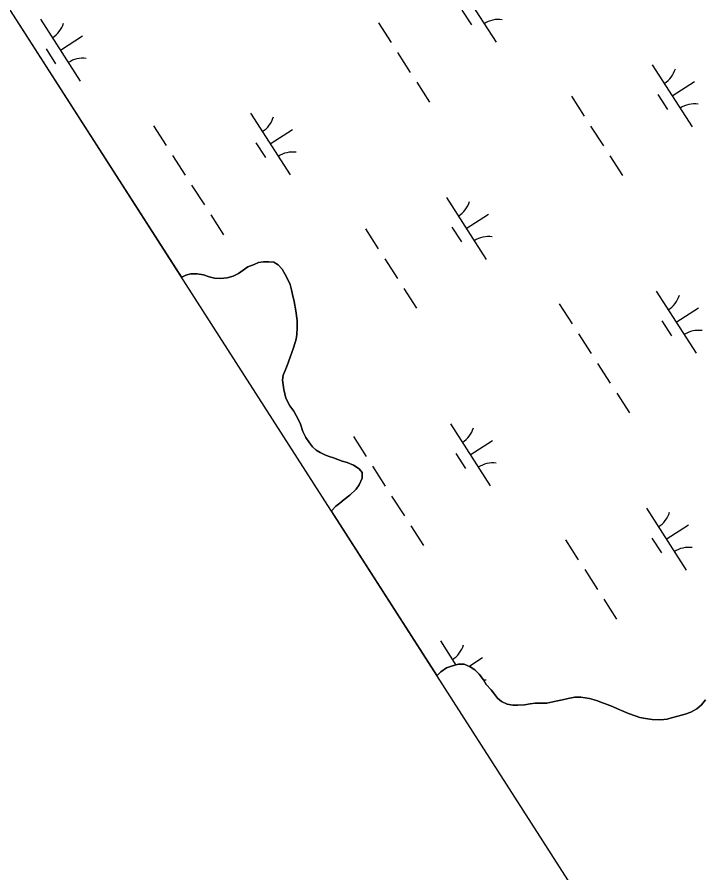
# Model space of a CAD drawing. Extents: x 3937982 to 3958556, y 219448 to 241894.
# Drawn here: x 3944064 to 3944531, y 230507 to 231088 of the extents above; entities that cross this region are included whole.
import ezdxf

# ---------------------------------------------------------------- set-up
doc = ezdxf.new("R2010")
doc.units = 0
for name, color, linetype in [('V-GRID-FRAM', 7, 'Continuous'), ('V-TOPO-SHOR', 7, 'Continuous'), ('V-WETL-SWMP', 7, 'Continuous')]:
    doc.layers.add(name, color=color, linetype=linetype)

msp = doc.modelspace()

# ---------------------------------------------------------------- linework, layer by layer
at = {"layer": 'V-GRID-FRAM'}
msp.add_lwpolyline([(3948998.173, 239513.74), (3957109.469, 226912.286), (3949780.097, 222173.81), (3941699.799, 234772.334), (3948998.173, 239513.74)], dxfattribs=at)
at = {"layer": 'V-TOPO-SHOR'}
for points in [[(3944175.971, 230911.572), (3944178.706, 230912.974), (3944182.161, 230913.807), (3944186.421, 230913.85), (3944190.691, 230913.094), (3944194.699, 230911.804), (3944198.17, 230910.774), (3944202.434, 230910.551), (3944206.954, 230911.13), (3944210.94, 230912.234), (3944214.648, 230914.137), (3944217.823, 230916.299), (3944220.995, 230918.462), (3944225.241, 230920.103), (3944228.155, 230921.465), (3944231.612, 230922.032), (3944235.073, 230922.067), (3944238.538, 230921.835), (3944241.485, 230920), (3944244.179, 230917.098), (3944246.345, 230913.393), (3944248.25, 230909.416), (3944249.612, 230906.502), (3944250.445, 230903.049), (3944251.277, 230899.86), (3944252.391, 230895.078), (3944253.522, 230888.699), (3944254.388, 230882.049)], [(3944254.388, 230882.049), (3944254.435, 230877.256), (3944254.216, 230872.726), (3944253.714, 230869.525), (3944251.91, 230863.647), (3944249.577, 230857.233), (3944247.505, 230851.62), (3944246.208, 230848.144), (3944244.91, 230844.935), (3944244.41, 230841.736), (3944245.272, 230835.352), (3944246.663, 230829.507), (3944249.38, 230824.207), (3944252.08, 230820.506), (3944253.708, 230817.594), (3944255.334, 230814.682), (3944256.696, 230811.765), (3944258.345, 230806.721), (3944260.249, 230802.746), (3944262.684, 230799.043), (3944264.841, 230796.401), (3944267.262, 230794.03), (3944269.94, 230792.459), (3944273.154, 230790.892), (3944276.093, 230789.858), (3944279.031, 230788.822), (3944281.972, 230787.787), (3944284.911, 230786.751), (3944288.385, 230785.721), (3944292.665, 230783.9), (3944296.417, 230781.541), (3944298.573, 230778.899), (3944298.612, 230775.172), (3944296.528, 230770.623), (3944294.426, 230767.672), (3944290.205, 230763.635), (3944286.242, 230760.666), (3944283.336, 230758.241), (3944280.694, 230756.082), (3944278.061, 230753.393), (3944277.674, 230752.999)], [(3944349.428, 230641.122), (3944351.875, 230643.621), (3944355.842, 230646.324), (3944359.823, 230647.694), (3944364.073, 230648.802), (3944367.8, 230648.841), (3944371.812, 230647.018), (3944375.029, 230644.919), (3944377.989, 230642.019), (3944380.956, 230638.322), (3944382.853, 230635.146), (3944386.087, 230631.449), (3944388.511, 230628.545), (3944390.404, 230625.901), (3944393.091, 230623.532), (3944397.103, 230621.707)], [(3944397.103, 230621.707), (3944400.838, 230620.945), (3944404.301, 230620.982), (3944408.825, 230621.293), (3944412.549, 230621.865), (3944416.004, 230622.432), (3944420.796, 230622.479), (3944423.993, 230622.512), (3944427.978, 230623.352), (3944431.169, 230623.917), (3944434.622, 230624.75), (3944438.341, 230625.588), (3944442.861, 230626.432), (3944447.121, 230626.475), (3944452.991, 230625.469), (3944457.797, 230624.185), (3944460.736, 230623.151), (3944465.014, 230621.596), (3944468.492, 230620.034), (3944471.969, 230618.471), (3944476.25, 230616.65), (3944479.459, 230615.352), (3944484.001, 230613.8), (3944487.209, 230612.765), (3944490.944, 230612.006), (3944495.478, 230611.252), (3944501.074, 230611.041), (3944505.596, 230611.621), (3944508.516, 230612.45), (3944513.032, 230613.56), (3944517.812, 230614.94), (3944521.791, 230616.313), (3944525.764, 230618.483), (3944528.935, 230621.179), (3944531.828, 230624.668)]]:
    msp.add_lwpolyline(points, dxfattribs=at)
at = {"layer": 'V-WETL-SWMP'}
for p, q in [((3944175.971, 230911.571), (3943785.71, 231520.053)), ((3944362.461, 231113), (3944389.523, 231070.957)), ((3944366.257, 231092.847), (3944372.751, 231082.757)), ((3944080.027, 231086.66), (3944107.09, 231044.617)), ((3944309.585, 231084.224), (3944318.245, 231070.77)), ((3944093.559, 231065.639), (3944108.694, 231075.381)), ((3944083.823, 231066.508), (3944090.318, 231056.418)), ((3944322.575, 231064.043), (3944331.235, 231050.589)), ((3944495.59, 231055.701), (3944522.652, 231013.658)), ((3944335.565, 231043.863), (3944344.225, 231030.409)), ((3944509.121, 231034.68), (3944524.256, 231044.422)), ((3944440.724, 231034.304), (3944449.384, 231020.85)), ((3944499.386, 231035.549), (3944505.881, 231025.458)), ((3944222.593, 231022.97), (3944249.656, 230980.927)), ((3944156.728, 231014.375), (3944165.388, 231000.921)), ((3944453.714, 231014.123), (3944462.374, 231000.67)), ((3944236.124, 231001.949), (3944251.26, 231011.691)), ((3944226.389, 231002.818), (3944232.884, 230992.727)), ((3944169.718, 230994.195), (3944178.378, 230980.741)), ((3944466.704, 230993.943), (3944475.363, 230980.489)), ((3944182.708, 230974.014), (3944191.368, 230960.56)), ((3944355.723, 230965.672), (3944382.785, 230923.628)), ((3944195.698, 230953.833), (3944204.358, 230940.379)), ((3944369.254, 230944.65), (3944384.389, 230954.392)), ((3944359.519, 230945.519), (3944366.013, 230935.429)), ((3944300.856, 230944.275), (3944309.516, 230930.821)), ((3944228.155, 230921.464), (3944225.24, 230920.103)), ((3944231.612, 230922.032), (3944228.155, 230921.464)), ((3944235.074, 230922.067), (3944231.612, 230922.032)), ((3944238.538, 230921.836), (3944235.074, 230922.067)), ((3944241.486, 230920.001), (3944238.538, 230921.836)), ((3944313.846, 230924.094), (3944322.506, 230910.64)), ((3944217.822, 230916.3), (3944214.648, 230914.137)), ((3944220.995, 230918.462), (3944217.822, 230916.3)), ((3944225.24, 230920.103), (3944220.995, 230918.462)), ((3944244.178, 230917.099), (3944241.486, 230920.001)), ((3944246.346, 230913.393), (3944244.178, 230917.099)), ((3944178.707, 230912.974), (3944175.971, 230911.571)), ((3944182.161, 230913.808), (3944178.707, 230912.974)), ((3944186.421, 230913.851), (3944182.161, 230913.808)), ((3944190.69, 230913.095), (3944186.421, 230913.851)), ((3944194.698, 230911.804), (3944190.69, 230913.095)), ((3944198.17, 230910.774), (3944194.698, 230911.804)), ((3944202.434, 230910.551), (3944198.17, 230910.774)), ((3944206.955, 230911.13), (3944202.434, 230910.551)), ((3944210.939, 230912.235), (3944206.955, 230911.13)), ((3944214.648, 230914.137), (3944210.939, 230912.235)), ((3944248.251, 230909.417), (3944246.346, 230913.393)), ((3944249.612, 230906.501), (3944248.251, 230909.417)), ((3944250.446, 230903.048), (3944249.612, 230906.501)), ((3944326.836, 230903.913), (3944335.496, 230890.459)), ((3944251.277, 230899.86), (3944250.446, 230903.048)), ((3944252.391, 230895.078), (3944251.277, 230899.86)), ((3944498.288, 230901.981), (3944525.351, 230859.938)), ((3944253.521, 230888.698), (3944252.391, 230895.078)), ((3944432.423, 230893.387), (3944441.083, 230879.933)), ((3944254.387, 230882.049), (3944253.521, 230888.698)), ((3944511.82, 230880.96), (3944526.955, 230890.702)), ((3944254.435, 230877.256), (3944254.387, 230882.049)), ((3944502.084, 230881.829), (3944508.579, 230871.739)), ((3944254.215, 230872.726), (3944254.435, 230877.256)), ((3944251.91, 230863.648), (3944253.715, 230869.525)), ((3944253.715, 230869.525), (3944254.215, 230872.726)), ((3944445.413, 230873.206), (3944454.073, 230859.752)), ((3944249.578, 230857.233), (3944251.91, 230863.648)), ((3944246.208, 230848.144), (3944247.504, 230851.62)), ((3944247.504, 230851.62), (3944249.578, 230857.233)), ((3944458.403, 230853.025), (3944467.063, 230839.571)), ((3944244.909, 230844.935), (3944246.208, 230848.144)), ((3944244.409, 230841.735), (3944244.909, 230844.935)), ((3944245.272, 230835.352), (3944244.409, 230841.735)), ((3944246.663, 230829.507), (3944245.272, 230835.352)), ((3944249.38, 230824.208), (3944246.663, 230829.507)), ((3944471.393, 230832.844), (3944480.053, 230819.39)), ((3944252.08, 230820.507), (3944249.38, 230824.208)), ((3944253.708, 230817.594), (3944252.08, 230820.507)), ((3944255.335, 230814.681), (3944253.708, 230817.594)), ((3944256.696, 230811.766), (3944255.335, 230814.681)), ((3944258.345, 230806.722), (3944256.696, 230811.766)), ((3944358.421, 230811.952), (3944385.483, 230769.909)), ((3944260.25, 230802.747), (3944258.345, 230806.722)), ((3944262.684, 230799.043), (3944260.25, 230802.747)), ((3944292.556, 230803.357), (3944301.216, 230789.903)), ((3944371.952, 230790.93), (3944387.088, 230800.673)), ((3944264.841, 230796.402), (3944262.684, 230799.043)), ((3944267.262, 230794.03), (3944264.841, 230796.402)), ((3944269.941, 230792.459), (3944267.262, 230794.03)), ((3944273.153, 230790.893), (3944269.941, 230792.459)), ((3944276.093, 230789.858), (3944273.153, 230790.893)), ((3944279.032, 230788.822), (3944276.093, 230789.858)), ((3944281.972, 230787.787), (3944279.032, 230788.822)), ((3944284.912, 230786.751), (3944281.972, 230787.787)), ((3944362.217, 230791.8), (3944368.712, 230781.709)), ((3944288.385, 230785.721), (3944284.912, 230786.751)), ((3944292.664, 230783.9), (3944288.385, 230785.721)), ((3944296.417, 230781.542), (3944292.664, 230783.9)), ((3944305.546, 230783.176), (3944314.206, 230769.722)), ((3944298.574, 230778.9), (3944296.417, 230781.542)), ((3944298.612, 230775.172), (3944298.574, 230778.9)), ((3944294.426, 230767.673), (3944296.527, 230770.624)), ((3944296.527, 230770.624), (3944298.612, 230775.172)), ((3944290.206, 230763.636), (3944294.426, 230767.673)), ((3944283.337, 230758.24), (3944286.242, 230760.666)), ((3944286.242, 230760.666), (3944290.206, 230763.636)), ((3944318.536, 230762.996), (3944327.196, 230749.542)), ((3944277.674, 230752.999), (3944278.06, 230753.393)), ((3944349.428, 230641.124), (3944277.674, 230752.999)), ((3944278.06, 230753.393), (3944280.695, 230756.083)), ((3944280.695, 230756.083), (3944283.337, 230758.24)), ((3944491.55, 230754.653), (3944518.613, 230712.61)), ((3944331.526, 230742.815), (3944340.186, 230729.361)), ((3944505.082, 230733.632), (3944520.217, 230743.374)), ((3944436.684, 230733.256), (3944445.344, 230719.802)), ((3944495.346, 230734.501), (3944501.841, 230724.411)), ((3944449.674, 230713.076), (3944458.334, 230699.622)), ((3944462.664, 230692.895), (3944471.324, 230679.441)), ((3944351.683, 230664.624), (3944362.184, 230648.311)), ((3944364.072, 230648.803), (3944359.822, 230647.695)), ((3944367.8, 230648.841), (3944364.072, 230648.803)), ((3944371.813, 230647.018), (3944367.8, 230648.841)), ((3944371.055, 230647.362), (3944380.35, 230653.345)), ((3944351.874, 230643.62), (3944349.428, 230641.124)), ((3944355.842, 230646.323), (3944351.874, 230643.62)), ((3944359.822, 230647.695), (3944355.842, 230646.323)), ((3944375.03, 230644.92), (3944371.813, 230647.018)), ((3944377.989, 230642.02), (3944375.03, 230644.92)), ((3944380.956, 230638.322), (3944377.989, 230642.02)), ((3944382.852, 230635.145), (3944380.956, 230638.322)), ((3944386.086, 230631.45), (3944382.852, 230635.145)), ((3944388.512, 230628.545), (3944386.086, 230631.45)), ((3944390.403, 230625.901), (3944388.512, 230628.545)), ((3944393.09, 230623.531), (3944390.403, 230625.901)), ((3944438.342, 230625.587), (3944434.622, 230624.75)), ((3944442.861, 230626.432), (3944438.342, 230625.587)), ((3944447.122, 230626.475), (3944442.861, 230626.432)), ((3944452.991, 230625.469), (3944447.122, 230626.475)), ((3944457.797, 230624.186), (3944452.991, 230625.469)), ((3944397.103, 230621.707), (3944393.09, 230623.531)), ((3944400.839, 230620.946), (3944397.103, 230621.707)), ((3944404.301, 230620.981), (3944400.839, 230620.946)), ((3944408.825, 230621.294), (3944404.301, 230620.981)), ((3944412.548, 230621.864), (3944408.825, 230621.294)), ((3944416.004, 230622.431), (3944412.548, 230621.864)), ((3944420.797, 230622.48), (3944416.004, 230622.431)), ((3944423.993, 230622.512), (3944420.797, 230622.48)), ((3944427.979, 230623.352), (3944423.993, 230622.512)), ((3944431.169, 230623.917), (3944427.979, 230623.352)), ((3944434.622, 230624.75), (3944431.169, 230623.917)), ((3944460.737, 230623.151), (3944457.797, 230624.186)), ((3944465.014, 230621.596), (3944460.737, 230623.151)), ((3944468.492, 230620.033), (3944465.014, 230621.596)), ((3944471.97, 230618.471), (3944468.492, 230620.033)), ((3944528.934, 230621.178), (3944525.765, 230618.483)), ((3944531.828, 230624.669), (3944528.934, 230621.178)), ((3944476.249, 230616.65), (3944471.97, 230618.471)), ((3944479.458, 230615.351), (3944476.249, 230616.65)), ((3944484.001, 230613.799), (3944479.458, 230615.351)), ((3944487.208, 230612.766), (3944484.001, 230613.799)), ((3944513.032, 230613.56), (3944508.516, 230612.449)), ((3944517.812, 230614.94), (3944513.032, 230613.56)), ((3944521.792, 230616.312), (3944517.812, 230614.94)), ((3944525.765, 230618.483), (3944521.792, 230616.312)), ((3944490.944, 230612.005), (3944487.208, 230612.766)), ((3944495.479, 230611.252), (3944490.944, 230612.005)), ((3944501.073, 230611.042), (3944495.479, 230611.252)), ((3944505.595, 230611.621), (3944501.073, 230611.042)), ((3944508.516, 230612.449), (3944505.595, 230611.621))]:
    msp.add_line(p, q, dxfattribs=at)
for centre, start, end in [((3944078.808, 231088.993), 301.99668, 343.540338), ((3944391.141, 231068.881), 81.996677, 123.540335), ((3944108.708, 231042.541), 81.996677, 123.540335), ((3944494.371, 231058.034), 301.99668, 343.540338), ((3944524.271, 231011.582), 81.996677, 123.540335), ((3944221.374, 231025.303), 301.99668, 343.540338), ((3944251.274, 230978.851), 81.996677, 123.540335), ((3944354.503, 230968.004), 301.99668, 343.540338), ((3944384.403, 230921.553), 81.996677, 123.540335), ((3944497.069, 230904.314), 301.99668, 343.540338), ((3944526.969, 230857.862), 81.996677, 123.540335), ((3944244.536, 230831.523), 81.996677, 83.473591), ((3944357.202, 230814.285), 301.99668, 343.540338), ((3944387.102, 230767.833), 81.996677, 123.540335), ((3944490.331, 230756.986), 301.99668, 343.540338), ((3944520.231, 230710.534), 81.996677, 123.540335), ((3944350.464, 230666.957), 301.99668, 343.540338), ((3944380.364, 230620.505), 81.996677, 87.669612)]:
    msp.add_arc(centre, 17.623, start, end, dxfattribs=at)

doc.saveas('drawing.dxf')
